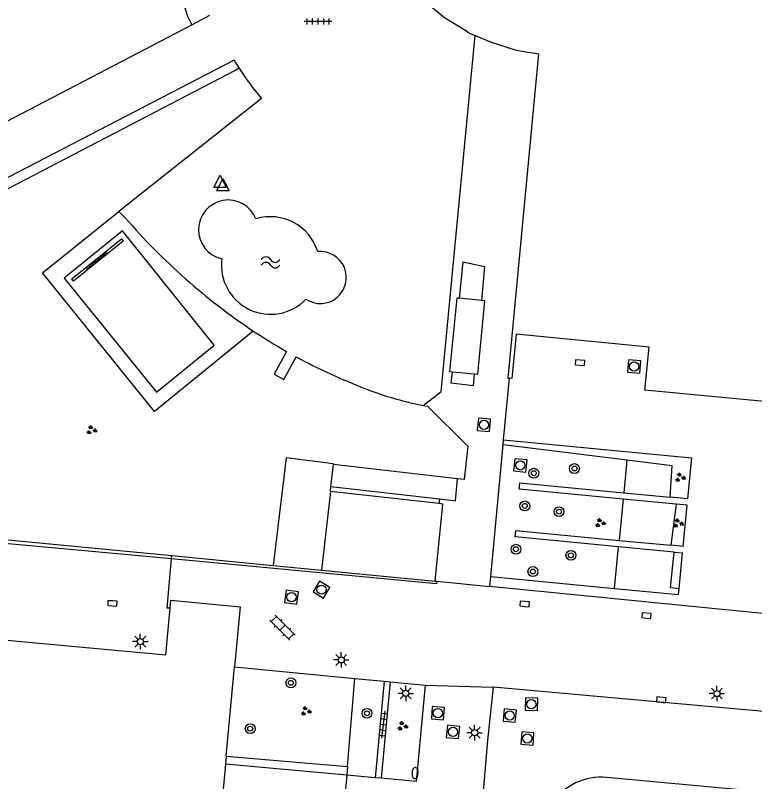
# Model space of a CAD drawing. Extents: x 132994 to 136000, y 393499 to 395512.
# Drawn here: x 133354.5 to 133414.6, y 394876.4 to 394938.7 of the extents above; entities that cross this region are included whole.
import ezdxf

# ---------------------------------------------------------------- set-up
doc = ezdxf.new("R2010")
doc.units = 0
for name, color, linetype in [('gg-afsc-erfafscheiding', 7, 'Continuous'), ('gg-afsc-hekwerk', 7, 'Continuous'), ('gg-afsc-muur', 7, 'Continuous'), ('gg-bbg-hoofdgebouw', 7, 'Continuous'), ('gg-bbg-onder overbouw', 7, 'Continuous'), ('gg-bbg-pand overbouw', 7, 'Continuous'), ('gg-knt-verharding', 7, 'Continuous'), ('gg-knt-verharding nz', 7, 'Continuous'), ('gt-grn-afwateringsgoot', 7, 'Continuous'), ('gt-grn-groengrens', 7, 'Continuous'), ('gt-grn-vlakafsluiter', 7, 'Continuous'), ('gt-grn-weggrens', 7, 'Continuous'), ('gt-symb-afwateringsgoot', 7, 'Continuous'), ('gt-symb-boom', 7, 'Continuous'), ('gt-symb-brandkraan', 7, 'Continuous'), ('gt-symb-groenvak', 7, 'Continuous'), ('gt-symb-klinker verharding', 7, 'Continuous'), ('gt-symb-kolk', 7, 'Continuous'), ('gt-symb-lichtmast', 7, 'Continuous'), ('gt-symb-rioolschacht', 7, 'Continuous'), ('gt-symb-tegel verharding', 7, 'Continuous'), ('gt-symb-waterafsluiter', 7, 'Continuous'), ('gt-symb-watersymbool', 7, 'Continuous')]:
    doc.layers.add(name, color=color, linetype=linetype)

# ---------------------------------------------------------------- blocks, each defined once
blk = doc.blocks.new('gt0-RS')
at = {"layer": 'gt-symb-rioolschacht'}
blk.add_lwpolyline([(-0.5, -0.5), (0.5, -0.5), (0.5, 0.5), (-0.5, 0.5)], close=True, dxfattribs=at)
blk.add_circle((0, 0), 0.375, dxfattribs=at)
blk = doc.blocks.new('gt0-KOLK')
at = {"layer": 'gt-symb-kolk'}
blk.add_lwpolyline([(0, 0), (0.375, 0), (0.375, 0.4), (-0.375, 0.4), (-0.375, 0), (0, 0)], dxfattribs=at)
blk = doc.blocks.new('gt0-TEG1')
at = {"layer": 'gt-symb-tegel verharding'}
for p, q in [((-1.125, 0), (1.125, 0)), ((-0.9, -0.25), (-0.9, 0.25)), ((-0.45, -0.25), (-0.45, 0.25)), ((0, -0.25), (0, 0.25)), ((0.45, -0.25), (0.45, 0.25)), ((0.9, -0.25), (0.9, 0.25))]:
    blk.add_line(p, q, dxfattribs=at)
blk = doc.blocks.new('gt0-GRVAK')
at = {"layer": 'gt-symb-groenvak'}
for p, q in [((-0.11, 0.189), (-0.228, 0.24)), ((-0.182, 0.153), (0.088, 0.153)), ((-0.091, 0.211), (-0.156, 0.322)), ((-0.047, 0.214), (-0.047, 0.393)), ((-0.004, 0.211), (0.061, 0.322)), ((0.015, 0.189), (0.133, 0.24)), ((0.262, -0.052), (0.197, 0.059)), ((0.305, -0.049), (0.305, 0.13)), ((0.349, -0.052), (0.414, 0.059)), ((-0.245, -0.228), (-0.363, -0.177)), ((-0.318, -0.264), (-0.047, -0.264)), ((-0.226, -0.206), (-0.291, -0.095)), ((-0.183, -0.203), (-0.183, -0.024)), ((-0.139, -0.206), (-0.074, -0.095)), ((-0.12, -0.228), (-0.002, -0.177)), ((0.243, -0.074), (0.125, -0.023)), ((0.17, -0.11), (0.441, -0.11)), ((0.368, -0.074), (0.486, -0.023))]:
    blk.add_line(p, q, dxfattribs=at)
blk = doc.blocks.new('gt0-BOOM')
at = {"layer": 'gt-symb-boom'}
for radius in [0.4, 0.2]:
    blk.add_circle((0, 0), radius, dxfattribs=at)
blk = doc.blocks.new('gt0-LMAST')
at = {"layer": 'gt-symb-lichtmast'}
for p, q in [((-0.182, 0.173), (-0.447, 0.438)), ((-0.005, 0.246), (-0.005, 0.621)), ((0.172, 0.173), (0.437, 0.438)), ((-0.255, -0.004), (-0.63, -0.004)), ((-0.182, -0.181), (-0.447, -0.446)), ((-0.005, -0.254), (-0.005, -0.629)), ((0.437, -0.446), (0.172, -0.181)), ((0.245, -0.004), (0.62, -0.004))]:
    blk.add_line(p, q, dxfattribs=at)
blk.add_circle((-0.005, -0.004), 0.25, dxfattribs=at)
blk = doc.blocks.new('gt0-KL1')
at = {"layer": 'gt-symb-klinker verharding'}
for p, q in [((-1.15, 0.3), (1.15, 0.3)), ((-1, -0.3), (-1, 0.3)), ((-0.5, 0.3), (-0.5, 0.45)), ((0, -0.3), (0, 0.3)), ((0.5, 0.3), (0.5, 0.45)), ((1, -0.3), (1, 0.3)), ((-1.15, -0.3), (1.15, -0.3)), ((-0.5, -0.45), (-0.5, -0.3)), ((0.5, -0.45), (0.5, -0.3))]:
    blk.add_line(p, q, dxfattribs=at)
blk = doc.blocks.new('gt0-BR')
at = {"layer": 'gt-symb-brandkraan'}
for centre, radius, start, end in [((-0.244, 0), 0.206, 107.56694, 252.43307), ((0.599, -2.664), 3, 106.89205, 107.56694), ((0, -0.691), 0.938, 73.10799, 106.89205), ((-0.599, -2.664), 3, 72.43309, 73.10799), ((0.244, 0), 0.206, 287.56695, 72.43309), ((0.599, 2.664), 3, 252.43307, 253.10797), ((0, 0.691), 0.938, 253.10797, 286.89206), ((-0.599, 2.664), 3, 286.89206, 287.56695)]:
    blk.add_arc(centre, radius, start, end, dxfattribs=at)
blk = doc.blocks.new('gt0-WAFSL')
at = {"layer": 'gt-symb-waterafsluiter'}
for p, q in [((-0.5, -0.333), (0, 0.667)), ((0, 0.667), (0.5, -0.333)), ((0.5, -0.333), (-0.5, -0.333))]:
    blk.add_line(p, q, dxfattribs=at)
blk = doc.blocks.new('gt0-WA')
at = {"layer": 'gt-symb-watersymbool'}
for centre, start, end in [((-0.323, 0.022), 28.07249, 151.92751), ((0.427, 0.422), 208.07248, 331.92751), ((-0.323, -0.428), 28.07249, 151.92751), ((0.427, -0.028), 208.07248, 331.92751)]:
    blk.add_arc(centre, 0.425, start, end, dxfattribs=at)
blk = doc.blocks.new('gt0-AFWGT_1')
at = {"layer": 'gt-symb-afwateringsgoot'}
for p, q in [((-1.076, 0), (-0.726, 0)), ((-0.225, 0), (0.225, 0)), ((0.725, 0), (1.075, 0))]:
    blk.add_line(p, q, dxfattribs=at)
for points in [[(-0.726, 0.075), (-0.225, 0.075), (-0.225, -0.075), (-0.726, -0.075)], [(0.225, 0.075), (0.725, 0.075), (0.725, -0.075), (0.225, -0.075)]]:
    blk.add_lwpolyline(points, close=True, dxfattribs=at)

msp = doc.modelspace()

# ---------------------------------------------------------------- linework, layer by layer
at = {"layer": 'gg-afsc-erfafscheiding'}
for p, q in [((133380.138, 394900.382), (133380.343, 394902.155)), ((133380.092, 394899.983), (133380.138, 394900.382))]:
    msp.add_line(p, q, dxfattribs=at)
msp.add_lwpolyline([(133380.343, 394902.155), (133380.352, 394902.235), (133376.504, 394902.699), (133375.448, 394893.964)], dxfattribs=at)
at = {"layer": 'gg-afsc-hekwerk'}
for p, q in [((133394.175, 394904.169), (133394.648, 394909.174)), ((133394.137, 394903.771), (133394.175, 394904.169)), ((133393.124, 394893.063), (133394.137, 394903.771)), ((133380.092, 394899.983), (133379.371, 394893.586)), ((133388.915, 394898.988), (133380.092, 394899.983)), ((133331.277, 394898.226), (133367.201, 394894.76)), ((133367.178, 394894.489), (133367.201, 394894.76)), ((133367.201, 394894.76), (133375.448, 394893.964)), ((133366.838, 394890.504), (133367.178, 394894.489)), ((133375.448, 394893.964), (133379.371, 394893.586)), ((133379.371, 394893.586), (133388.62, 394892.693)), ((133393.049, 394892.265), (133393.124, 394893.063)), ((133388.62, 394892.693), (133388.709, 394892.684)), ((133388.709, 394892.684), (133388.735, 394892.681)), ((133388.735, 394892.681), (133393.049, 394892.265))]:
    msp.add_line(p, q, dxfattribs=at)
msp.add_lwpolyline([(133388.62, 394892.693), (133389.236, 394898.952), (133388.915, 394898.988)], dxfattribs=at)
at = {"layer": 'gg-afsc-muur'}
for centre, radius, start, end in [((133371.794, 394921.245), 2.42, 21.5279, 257.46428), ((133375.217, 394918.281), 4.026, 17.11582, 106.90409), ((133379.279, 394917.363), 2.114, 236.46977, 95.82778), ((133375.23, 394918.368), 3.994, 172.60092, 316.16009)]:
    msp.add_arc(centre, radius, start, end, dxfattribs=at)
at = {"layer": 'gg-bbg-hoofdgebouw'}
for p, q in [((133392.393, 394915.501), (133390.568, 394915.678)), ((133389.784, 394909.723), (133389.985, 394909.703)), ((133389.985, 394909.703), (133391.82, 394909.525)), ((133371.625, 394878.457), (133372.296, 394885.719))]:
    msp.add_line(p, q, dxfattribs=at)
for points in [[(133381.356, 394953.228), (133382.533, 394953.12), (133382.502, 394951.212), (133382.707, 394949.089), (133383.205, 394946.994), (133383.973, 394945.013), (133384.994, 394943.134), (133386.2, 394941.434), (133386.263, 394941.467), (133387.73, 394939.863), (133389.381, 394938.491), (133391.25, 394937.365), (133391.205, 394937.305), (133391.857, 394937.03)], [(133391.857, 394937.03), (133393.161, 394936.48), (133395.206, 394935.849), (133397.012, 394935.539), (133394.531, 394909.184), (133394.648, 394909.174)], [(133390.568, 394915.678), (133390.365, 394915.698), (133389.784, 394909.723)], [(133391.82, 394909.525), (133392.067, 394909.501), (133392.647, 394915.476), (133392.393, 394915.501)], [(133427.356, 394906.149), (133405.668, 394908.201), (133406.006, 394911.693), (133395.195, 394912.762), (133394.842, 394909.159), (133394.648, 394909.174)], [(133367.068, 394890.483), (133367.129, 394891.134), (133372.747, 394890.596), (133372.296, 394885.719)], [(133344.061, 394888.776), (133366.715, 394886.7), (133367.068, 394890.483)]]:
    msp.add_lwpolyline(points, dxfattribs=at)
at = {"layer": 'gg-bbg-onder overbouw'}
msp.add_line((133371.625, 394878.457), (133371.565, 394877.809), dxfattribs=at)
msp.add_lwpolyline([(133371.565, 394877.809), (133371.349, 394875.47), (133378.838, 394874.791), (133378.141, 394867.103), (133376.741, 394867.251), (133375.106, 394849.62), (133376.51, 394849.491), (133376.041, 394844.371)], dxfattribs=at)
at = {"layer": 'gg-bbg-pand overbouw'}
for p, q in [((133371.625, 394878.457), (133381.481, 394877.616)), ((133381.481, 394877.616), (133381.418, 394876.922)), ((133381.418, 394876.922), (133381.174, 394874.249))]:
    msp.add_line(p, q, dxfattribs=at)
at = {"layer": 'gg-knt-verharding'}
for p, q in [((133368.84, 394937.912), (133370.304, 394938.674)), ((133374.503, 394931.902), (133362.904, 394922.743)), ((133391.73, 394908.583), (133391.82, 394909.525)), ((133387.009, 394907.102), (133387.64, 394906.972)), ((133390.434, 394900.999), (133380.343, 394902.155)), ((133367.178, 394894.489), (133293.583, 394901.251)), ((133403.943, 394899.872), (133407.72, 394899.51)), ((133388.965, 394899.365), (133388.915, 394898.988)), ((133408.194, 394898.94), (133403.895, 394899.356)), ((133409.132, 394899.376), (133407.72, 394899.51)), ((133409.083, 394898.855), (133408.194, 394898.94)), ((133408.763, 394895.506), (133409.083, 394898.855)), ((133403.57, 394896.003), (133407.776, 394895.6)), ((133408.042, 394895.048), (133403.52, 394895.485)), ((133408.763, 394895.506), (133407.776, 394895.6)), ((133408.042, 394895.048), (133408.713, 394894.983)), ((133408.436, 394892.065), (133408.713, 394894.983)), ((133393.124, 394893.063), (133403.195, 394892.096)), ((133372.296, 394885.719), (133382.092, 394884.777)), ((133382.092, 394884.777), (133384.467, 394884.548)), ((133384.467, 394884.548), (133383.729, 394876.714)), ((133384.965, 394884.5), (133384.227, 394876.669)), ((133384.467, 394884.548), (133384.965, 394884.5)), ((133384.965, 394884.5), (133387.811, 394884.226)), ((133383.729, 394876.714), (133381.418, 394876.922)), ((133384.227, 394876.669), (133383.729, 394876.714)), ((133413.715, 394875.712), (133402.54, 394876.728))]:
    msp.add_line(p, q, dxfattribs=at)
for points in [[(133344.786, 394926.546), (133345.66, 394927.004), (133346.14, 394926.101), (133368.84, 394937.912)], [(133387.64, 394906.972), (133389.107, 394908.108), (133391.857, 394937.03)], [(133372.272, 394935.026), (133345.859, 394921.353), (133349.757, 394913.482), (133338.461, 394904.502)], [(133373.823, 394913.016), (133365.798, 394906.469), (133356.681, 394917.739), (133362.904, 394922.743)], [(133363.184, 394921.152), (133358.452, 394917.303), (133365.956, 394908.044), (133370.653, 394911.87), (133363.184, 394921.152)], [(133392.393, 394915.501), (133392.655, 394918.237), (133390.855, 394918.62), (133390.568, 394915.678)], [(133376.534, 394911.35), (133375.52, 394909.5), (133376.297, 394909.08), (133377.322, 394910.914)], [(133389.985, 394909.703), (133389.897, 394908.8), (133391.73, 394908.583)], [(133387.64, 394906.972), (133387.992, 394906.899), (133391.257, 394903.656), (133390.981, 394900.936), (133390.434, 394900.999)], [(133394.175, 394904.169), (133409.451, 394902.721), (133409.132, 394899.376)], [(133388.965, 394899.365), (133390.269, 394899.225), (133390.434, 394900.999)], [(133380.138, 394900.382), (133387.764, 394899.524), (133388.965, 394899.365)], [(133403.895, 394899.356), (133395.44, 394900.173), (133395.489, 394900.681), (133403.943, 394899.872)], [(133403.52, 394895.485), (133395.112, 394896.296), (133395.161, 394896.808), (133403.57, 394896.003)], [(133388.735, 394892.681), (133388.717, 394892.483), (133367.178, 394894.489)], [(133403.195, 394892.096), (133408.391, 394891.597), (133408.436, 394892.065)], [(133387.811, 394884.226), (133387.075, 394876.412), (133384.227, 394876.669)], [(133393.314, 394884.066), (133392.856, 394879.747), (133392.529, 394875.907), (133391.05, 394861.673), (133389.572, 394844.081), (133389.012, 394838.078)], [(133467.837, 394877.338), (133467.514, 394877.357), (133438.835, 394879.975), (133393.314, 394884.066)]]:
    msp.add_lwpolyline(points, dxfattribs=at)
for centre, radius, start, end in [((133393.374, 394947.606), 24.568, 210.80093, 212.51615), ((133392.204, 394946.906), 23.204, 212.61239, 220.28609), ((133403.907, 394958.932), 54.894, 236.76705, 240.08872), ((133401.318, 394955.66), 50.774, 241.79694, 248.81629), ((133392.713, 394933.386), 26.896, 248.76066, 257.75498), ((133402.08, 394871.987), 4.764, 84.4611, 146.54081)]:
    msp.add_arc(centre, radius, start, end, dxfattribs=at)
at = {"layer": 'gg-knt-verharding nz'}
for p, q in [((133362.904, 394922.743), (133363.422, 394922.21)), ((133381.418, 394876.922), (133371.565, 394877.809))]:
    msp.add_line(p, q, dxfattribs=at)
msp.add_arc((133402.941, 394956.437), 52.281, 220.89546, 236.15416, dxfattribs=at)
at = {"layer": 'gt-grn-afwateringsgoot'}
msp.add_lwpolyline([(133363.125, 394920.518), (133363.26, 394920.328), (133359.221, 394917.072), (133359.086, 394917.262), (133363.125, 394920.518)], dxfattribs=at)
at = {"layer": 'gt-grn-groengrens'}
for p, q in [((133404.195, 394902.521), (133394.137, 394903.771)), ((133404.195, 394902.521), (133403.943, 394899.872)), ((133407.873, 394902.064), (133404.195, 394902.521)), ((133407.72, 394899.51), (133407.873, 394902.064)), ((133403.895, 394899.356), (133403.57, 394896.003)), ((133408.194, 394898.94), (133407.776, 394895.6)), ((133403.195, 394892.096), (133403.52, 394895.485)), ((133381.481, 394877.616), (133382.092, 394884.777))]:
    msp.add_line(p, q, dxfattribs=at)
for points in [[(133367.524, 394941.611), (133368.467, 394938.608), (133368.84, 394937.912)], [(133331.329, 394898.771), (133332.542, 394898.848), (133353.132, 394914.479), (133352.35, 394915.593), (133350.874, 394914.49), (133347.369, 394921.222), (133372.378, 394934.221), (133372.658, 394934.4)], [(133408.436, 394892.065), (133407.739, 394892.132), (133408.042, 394895.048)]]:
    msp.add_lwpolyline(points, dxfattribs=at)
at = {"layer": 'gt-grn-vlakafsluiter'}
msp.add_line((133367.068, 394890.483), (133366.838, 394890.504), dxfattribs=at)
at = {"layer": 'gt-grn-weggrens'}
for p, q in [((133426.051, 394888.983), (133393.049, 394892.265)), ((133387.811, 394884.226), (133393.314, 394884.066))]:
    msp.add_line(p, q, dxfattribs=at)

# ---------------------------------------------------------------- block references
at = {"layer": 'gt-symb-afwateringsgoot', "xscale": 1.0000850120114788, "yscale": 1.0000850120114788, "rotation": 38.8711895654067}
msp.add_blockref('gt0-AFWGT_1', (133361.099, 394918.723), dxfattribs=at)
at = {"layer": 'gt-symb-boom'}
for p in [(133399.931, 394901.84), (133396.63, 394901.458), (133395.898, 394898.802), (133398.681, 394898.336), (133395.176, 394895.283), (133399.644, 394894.791), (133396.556, 394893.47), (133376.884, 394884.425), (133383.073, 394881.945), (133373.578, 394880.702)]:
    msp.add_blockref('gt0-BOOM', p, dxfattribs=at)
at = {"layer": 'gt-symb-brandkraan', "rotation": 85.355278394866}
msp.add_blockref('gt0-BR', (133386.98, 394877.088), dxfattribs=at)
at = {"layer": 'gt-symb-groenvak'}
for p in [(133360.672, 394904.967), (133408.507, 394901.108), (133402.014, 394897.416), (133408.35, 394897.382), (133378.1, 394882.117), (133385.951, 394880.905)]:
    msp.add_blockref('gt0-GRVAK', p, dxfattribs=at)
at = {"layer": 'gt-symb-klinker verharding', "rotation": 135.24312065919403}
msp.add_blockref('gt0-KL1', (133376.2, 394888.907), dxfattribs=at)
at = {"layer": 'gt-symb-kolk'}
for p, rotation in [((133400.367, 394910.246), -5.453918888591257), ((133362.386, 394891.075), 176.90594194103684), ((133395.867, 394890.639), -5.453918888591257), ((133405.771, 394889.692), -5.453918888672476), ((133406.969, 394882.843), -5.187853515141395)]:
    msp.add_blockref('gt0-KOLK', p, dxfattribs=dict(at, rotation=rotation))
at = {"layer": 'gt-symb-lichtmast'}
for p in [(133364.65, 394887.776), (133380.978, 394886.29), (133386.223, 394883.574), (133411.515, 394883.556), (133391.825, 394880.372)]:
    msp.add_blockref('gt0-LMAST', p, dxfattribs=at)
at = {"layer": 'gt-symb-rioolschacht'}
for p, rotation in [((133404.785, 394910.134), -5.453918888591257), ((133392.577, 394905.393), -5.4539188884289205), ((133395.535, 394902.095), -5.453918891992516), ((133379.369, 394891.992), -31.1307991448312), ((133376.931, 394891.39), -7.992313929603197), ((133396.434, 394882.685), -1.7183580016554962), ((133388.833, 394881.958), -93.93324850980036), ((133394.673, 394881.767), -5.682084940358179), ((133390.059, 394880.435), -95.86074780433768), ((133396.109, 394879.906), -4.187704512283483)]:
    msp.add_blockref('gt0-RS', p, dxfattribs=dict(at, rotation=rotation))
at = {"layer": 'gt-symb-tegel verharding'}
for p, rotation in [((133379.076, 394938.178), 180), ((133384.384, 394881.035), -97.12501634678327)]:
    msp.add_blockref('gt0-TEG1', p, dxfattribs=dict(at, rotation=rotation))
at = {"layer": 'gt-symb-waterafsluiter'}
for p in [(133371.125, 394925.025), (133371.362, 394924.754)]:
    msp.add_blockref('gt0-WAFSL', p, dxfattribs=at)
at = {"layer": 'gt-symb-watersymbool'}
msp.add_blockref('gt0-WA', (133375.178, 394918.596), dxfattribs=at)

doc.saveas('drawing.dxf')
